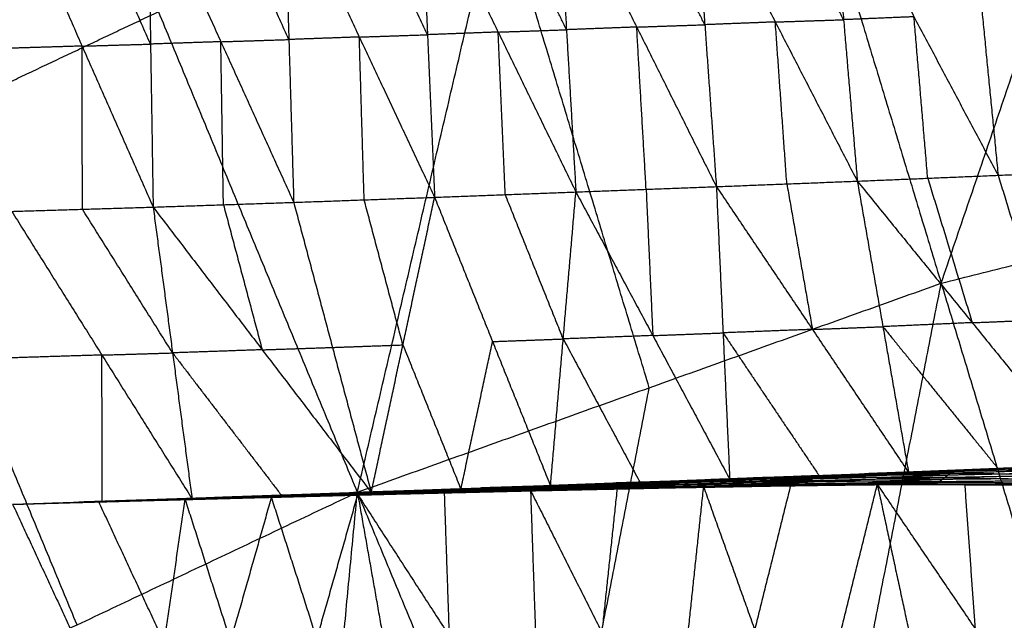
# Model space of a CAD drawing. Header units: millimetres. Extents: x -106 to 110, y -96 to 120.
# Tile 756 of 1020: x -20.27 to -12.38, y 57.73 to 62.54. Entities that reach past the tile are written whole.
import ezdxf

# ---------------------------------------------------------------- set-up
doc = ezdxf.new("R2010")
doc.units = ezdxf.units.MM
doc.header["$MEASUREMENT"] = 0
doc.layers.add('Default', color=7, linetype='Continuous', true_color=0x000000)

msp = doc.modelspace()

# ---------------------------------------------------------------- linework, layer by layer
at = {"layer": 'Default'}
for points in [[(-12.8852, 60.4291, 3.8611), (-11.2872, 65.1203, 3.9066), (-9.6891, 69.8115, 3.952)], [(-17.5657, 58.7544, 3.8611), (-16.4351, 63.5796, 3.9066), (-15.3046, 68.4048, 3.952)], [(-15.3046, 68.4048, 3.952), (-14.0949, 64.417, 3.9066), (-12.8852, 60.4291, 3.8611)], [(-20.7552, 66.4546, 3.952), (-19.1604, 62.6045, 3.9066), (-17.5657, 58.7544, 3.8611)], [(-12.6829, 63.8697, -2.6681), (-12.5558, 62.5817, -2.1803), (-12.4286, 61.2937, -1.6924)], [(-12.6829, 63.8697, -2.6681), (-11.9909, 62.6075, -2.1745), (-11.299, 61.3453, -1.681)], [(-14.78, 62.5, -2.1857), (-15.0993, 63.1392, -2.4277), (-15.4186, 63.7784, -2.6698)], [(-14.8726, 63.7969, -2.6725), (-14.78, 62.5, -2.1857), (-14.6873, 61.203, -1.699)], [(-14.8726, 63.7969, -2.6725), (-14.215, 62.5219, -2.1852), (-13.5575, 61.2469, -1.698)], [(-13.6676, 62.5402, -2.1857), (-13.9964, 63.1777, -2.4293), (-14.3252, 63.8152, -2.673)], [(-13.7777, 63.8335, -2.6735), (-13.6676, 62.5402, -2.1857), (-13.5575, 61.2469, -1.698)], [(-13.7777, 63.8335, -2.6735), (-13.1032, 62.5636, -2.183), (-12.4286, 61.2937, -1.6924)], [(-17.0032, 62.4199, -2.1758), (-17.305, 63.0619, -2.4152), (-17.6068, 63.7039, -2.6546)], [(-17.0602, 63.7223, -2.659), (-17.0032, 62.4199, -2.1758), (-16.9462, 61.1175, -1.6925)], [(-17.0602, 63.7223, -2.659), (-16.4368, 62.4412, -2.1779), (-15.8134, 61.1601, -1.6968)], [(-15.889, 62.4599, -2.1819), (-16.2007, 63.1005, -2.4225), (-16.5124, 63.741, -2.663)], [(-15.9646, 63.7598, -2.667), (-15.889, 62.4599, -2.1819), (-15.8134, 61.1601, -1.6968)], [(-15.9646, 63.7598, -2.667), (-15.326, 62.4814, -2.183), (-14.6873, 61.203, -1.699)], [(-20.3414, 63.6186, -2.6379), (-19.7719, 62.3288, -2.1598), (-19.2025, 61.0389, -1.6818)], [(-19.2233, 62.3448, -2.1622), (-19.508, 62.9897, -2.4012), (-19.7927, 63.6347, -2.6402)], [(-19.2441, 63.6507, -2.6425), (-19.2233, 62.3448, -2.1622), (-19.2025, 61.0389, -1.6818)], [(-19.2441, 63.6507, -2.6425), (-18.6598, 62.3638, -2.1648), (-18.0755, 61.0768, -1.6871)], [(-18.1145, 62.3812, -2.1687), (-18.4066, 63.0247, -2.4075), (-18.6987, 63.6681, -2.6464)], [(-18.1534, 63.6856, -2.6502), (-18.1145, 62.3812, -2.1687), (-18.0755, 61.0768, -1.6871)], [(-18.1534, 63.6856, -2.6502), (-17.5498, 62.4015, -2.1714), (-16.9462, 61.1175, -1.6925)], [(-15.2254, 59.5918, 3.8611), (-15.8303, 61.5857, 3.8838), (-16.4351, 63.5796, 3.9066)], [(-21.4073, 61.5418, 3.9066), (-20.2839, 62.0732, 3.9066), (-19.1604, 62.6045, 3.9066)], [(-14.215, 62.5219, -2.1852), (-14.4975, 62.511, -2.1855), (-14.78, 62.5, -2.1857)], [(-14.215, 62.5219, -2.1852), (-13.9413, 62.5311, -2.1855), (-13.6676, 62.5402, -2.1857)], [(-14.1224, 61.225, -1.6985), (-14.1687, 61.8735, -1.9418), (-14.215, 62.5219, -2.1852)], [(-13.1032, 62.5636, -2.183), (-13.3854, 62.5519, -2.1843), (-13.6676, 62.5402, -2.1857)], [(-12.9931, 61.2703, -1.6952), (-13.0481, 61.9169, -1.9391), (-13.1032, 62.5636, -2.183)], [(-16.4368, 62.4412, -2.1779), (-16.72, 62.4305, -2.1768), (-17.0032, 62.4199, -2.1758)], [(-16.4368, 62.4412, -2.1779), (-16.1629, 62.4505, -2.1799), (-15.889, 62.4599, -2.1819)], [(-16.3798, 61.1388, -1.6946), (-16.4083, 61.79, -1.9363), (-16.4368, 62.4412, -2.1779)], [(-15.326, 62.4814, -2.183), (-15.6075, 62.4707, -2.1825), (-15.889, 62.4599, -2.1819)], [(-15.326, 62.4814, -2.183), (-15.053, 62.4907, -2.1844), (-14.78, 62.5, -2.1857)], [(-15.2504, 61.1815, -1.6979), (-15.2882, 61.8315, -1.9405), (-15.326, 62.4814, -2.183)], [(-18.6598, 62.3638, -2.1648), (-18.9416, 62.3543, -2.1635), (-19.2233, 62.3448, -2.1622)], [(-18.6598, 62.3638, -2.1648), (-18.3871, 62.3725, -2.1667), (-18.1145, 62.3812, -2.1687)], [(-18.639, 61.0579, -1.6845), (-18.6494, 61.7108, -1.9246), (-18.6598, 62.3638, -2.1648)], [(-17.5498, 62.4015, -2.1714), (-17.8321, 62.3914, -2.17), (-18.1145, 62.3812, -2.1687)], [(-17.5498, 62.4015, -2.1714), (-17.2765, 62.4107, -2.1736), (-17.0032, 62.4199, -2.1758)], [(-17.5109, 61.0971, -1.6898), (-17.5303, 61.7493, -1.9306), (-17.5498, 62.4015, -2.1714)], [(-19.7719, 62.3288, -2.1598), (-20.0554, 62.3202, -2.1588), (-20.3388, 62.3117, -2.1578)], [(-19.7719, 62.3288, -2.1598), (-19.4976, 62.3368, -2.161), (-19.2233, 62.3448, -2.1622)], [(-19.7694, 61.0219, -1.6798), (-19.7707, 61.6753, -1.9198), (-19.7719, 62.3288, -2.1598)], [(-12.8852, 60.4291, 3.8611), (-10.4742, 61.0331, 3.8611), (-8.0631, 61.637, 3.8611)], [(-19.8125, 57.6917, 3.8611), (-20.6099, 59.6168, 3.8838), (-21.4073, 61.5418, 3.9066)], [(-12.4286, 61.2937, -1.6924), (-11.8638, 61.3195, -1.6867), (-11.299, 61.3453, -1.681)], [(-13.5575, 61.2469, -1.698), (-12.9931, 61.2703, -1.6952), (-12.4286, 61.2937, -1.6924)], [(-12.9931, 61.2703, -1.6952), (-12.8147, 60.6916, -1.242), (-12.6364, 60.1128, -0.7889)], [(-12.4286, 61.2937, -1.6924), (-12.072, 60.1362, -0.7861), (-11.7153, 58.9787, 0.1202)], [(-15.8134, 61.1601, -1.6968), (-15.2504, 61.1815, -1.6979), (-14.6873, 61.203, -1.699)], [(-15.2504, 61.1815, -1.6979), (-15.2237, 60.5956, -1.2417), (-15.1969, 60.0097, -0.7854)], [(-14.6873, 61.203, -1.699), (-14.1224, 61.225, -1.6985), (-13.5575, 61.2469, -1.698)], [(-14.6873, 61.203, -1.699), (-14.6339, 60.0312, -0.7865), (-14.5804, 58.8593, 0.1259)], [(-14.6873, 61.203, -1.699), (-13.9174, 60.059, -0.7881), (-13.1475, 58.9149, 0.1228)], [(-14.1224, 61.225, -1.6985), (-14.0199, 60.642, -1.2433), (-13.9174, 60.059, -0.7881)], [(-13.5575, 61.2469, -1.698), (-13.3525, 60.0809, -0.7876), (-13.1475, 58.9149, 0.1228)], [(-13.5575, 61.2469, -1.698), (-12.6364, 60.1128, -0.7889), (-11.7153, 58.9787, 0.1202)], [(-18.0755, 61.0768, -1.6871), (-17.5109, 61.0971, -1.6898), (-16.9462, 61.1175, -1.6925)], [(-17.2001, 59.935, -0.7795), (-17.3555, 60.5161, -1.2347), (-17.5109, 61.0971, -1.6898)], [(-17.454, 58.7525, 0.1334), (-17.2001, 59.935, -0.7795), (-16.9462, 61.1175, -1.6925)], [(-16.9462, 61.1175, -1.6925), (-16.3798, 61.1388, -1.6946), (-15.8134, 61.1601, -1.6968)], [(-16.9462, 61.1175, -1.6925), (-16.4816, 59.9615, -0.7815), (-16.017, 58.8054, 0.1294)], [(-15.9152, 59.9827, -0.7837), (-16.1475, 60.5608, -1.2392), (-16.3798, 61.1388, -1.6946)], [(-16.017, 58.8054, 0.1294), (-15.9152, 59.9827, -0.7837), (-15.8134, 61.1601, -1.6968)], [(-15.8134, 61.1601, -1.6968), (-15.1969, 60.0097, -0.7854), (-14.5804, 58.8593, 0.1259)], [(-20.3362, 61.0048, -1.6778), (-19.7694, 61.0219, -1.6798), (-19.2025, 61.0389, -1.6818)], [(-19.0467, 59.8707, -0.772), (-19.408, 60.4463, -1.2259), (-19.7694, 61.0219, -1.6798)], [(-19.2025, 61.0389, -1.6818), (-18.639, 61.0579, -1.6845), (-18.0755, 61.0768, -1.6871)], [(-19.2025, 61.0389, -1.6818), (-19.0467, 59.8707, -0.772), (-18.8908, 58.7025, 0.1379)], [(-19.2025, 61.0389, -1.6818), (-18.3283, 59.8957, -0.7742), (-17.454, 58.7525, 0.1334)], [(-18.639, 61.0579, -1.6845), (-18.4837, 60.4768, -1.2293), (-18.3283, 59.8957, -0.7742)], [(-18.0755, 61.0768, -1.6871), (-17.7648, 59.9146, -0.7769), (-17.454, 58.7525, 0.1334)], [(-20.3362, 61.0048, -1.6778), (-19.6135, 59.8537, -0.77), (-18.8908, 58.7025, 0.1379)], [(-17.5657, 58.7544, 3.8611), (-15.2254, 59.5918, 3.8611), (-12.8852, 60.4291, 3.8611)], [(-14.606, 51.6092, 3.8092), (-13.7456, 56.0192, 3.8351), (-12.8852, 60.4291, 3.8611)], [(-12.8852, 60.4291, 3.8611), (-11.7627, 56.7287, 3.8351), (-10.6401, 53.0282, 3.8092)], [(-13.9174, 60.059, -0.7881), (-13.6349, 60.0699, -0.7878), (-13.3525, 60.0809, -0.7876)], [(-12.6364, 60.1128, -0.7889), (-12.9944, 60.0969, -0.7882), (-13.3525, 60.0809, -0.7876)], [(-13.3525, 60.0809, -0.7876), (-12.8919, 59.5138, -0.333), (-12.4314, 58.9468, 0.1215)], [(-12.6364, 60.1128, -0.7889), (-12.3542, 60.1245, -0.7875), (-12.072, 60.1362, -0.7861)], [(-15.1969, 60.0097, -0.7854), (-15.5561, 59.9962, -0.7846), (-15.9152, 59.9827, -0.7837)], [(-15.1969, 60.0097, -0.7854), (-14.9154, 60.0204, -0.786), (-14.6339, 60.0312, -0.7865)], [(-13.9174, 60.059, -0.7881), (-14.2756, 60.0451, -0.7873), (-14.6339, 60.0312, -0.7865)], [(-14.6339, 60.0312, -0.7865), (-14.2489, 59.4591, -0.3311), (-13.8639, 58.8871, 0.1244)], [(-18.3283, 59.8957, -0.7742), (-18.0465, 59.9052, -0.7755), (-17.7648, 59.9146, -0.7769)], [(-17.7648, 59.9146, -0.7769), (-17.4825, 59.9248, -0.7782), (-17.2001, 59.935, -0.7795)], [(-17.2001, 59.935, -0.7795), (-16.9678, 59.357, -0.3241), (-16.7355, 58.7789, 0.1314)], [(-16.7355, 58.7789, 0.1314), (-16.6086, 59.3702, -0.3251), (-16.4816, 59.9615, -0.7815)], [(-16.4816, 59.9615, -0.7815), (-16.1984, 59.9721, -0.7826), (-15.9152, 59.9827, -0.7837)], [(-15.9152, 59.9827, -0.7837), (-15.607, 59.4076, -0.328), (-15.2987, 58.8324, 0.1277)], [(-19.6135, 59.8537, -0.77), (-19.973, 59.8424, -0.7688), (-20.3326, 59.8311, -0.7676)], [(-19.6135, 59.8537, -0.77), (-19.3301, 59.8622, -0.771), (-19.0467, 59.8707, -0.772)], [(-19.6099, 58.68, 0.1402), (-19.6117, 59.2668, -0.3149), (-19.6135, 59.8537, -0.77)], [(-18.3283, 59.8957, -0.7742), (-18.6875, 59.8832, -0.7731), (-19.0467, 59.8707, -0.772)], [(-19.0467, 59.8707, -0.772), (-18.6095, 59.2991, -0.3182), (-18.1724, 58.7275, 0.1356)], [(-16.0858, 55.1818, 3.8351), (-15.6556, 57.3868, 3.8481), (-15.2254, 59.5918, 3.8611)], [(-13.1475, 58.9149, 0.1228), (-12.4314, 58.9468, 0.1215), (-11.7153, 58.9787, 0.1202)], [(-13.1475, 58.9149, 0.1228), (-12.4195, 58.944, 0.1115), (-11.6915, 58.973, 0.1003)], [(-12.7596, 58.9304, 0.1126), (-12.2255, 58.9517, 0.1064), (-11.6915, 58.973, 0.1003)], [(-12.4195, 58.944, 0.1115), (-12.0614, 58.9599, 0.1109), (-11.7034, 58.9758, 0.1102)], [(-14.9318, 58.8496, 0.1235), (-14.3914, 58.8695, 0.1217), (-13.851, 58.8894, 0.1198)], [(-14.5804, 58.8593, 0.1259), (-13.8639, 58.8871, 0.1244), (-13.1475, 58.9149, 0.1228)], [(-14.5804, 58.8593, 0.1259), (-14.2157, 58.8744, 0.1229), (-13.851, 58.8894, 0.1198)], [(-14.2157, 58.8744, 0.1229), (-13.8575, 58.8882, 0.1221), (-13.4992, 58.9021, 0.1213)], [(-13.8639, 58.8871, 0.1244), (-14.0398, 58.8807, 0.1236), (-14.2157, 58.8744, 0.1229)], [(-13.8965, 58.8741, 0.1045), (-13.3537, 58.8912, 0.0989), (-12.8108, 58.9083, 0.0932)], [(-13.8965, 58.8741, 0.1045), (-13.8738, 58.8818, 0.1122), (-13.851, 58.8894, 0.1198)], [(-13.3309, 58.8989, 0.1065), (-13.6023, 58.8903, 0.1094), (-13.8738, 58.8818, 0.1122)], [(-13.851, 58.8894, 0.1198), (-13.3053, 58.9099, 0.1162), (-12.7596, 58.9304, 0.1126)], [(-13.851, 58.8894, 0.1198), (-13.4992, 58.9021, 0.1213), (-13.1475, 58.9149, 0.1228)], [(-13.851, 58.8894, 0.1198), (-13.3309, 58.8989, 0.1065), (-12.8108, 58.9083, 0.0932)], [(-12.9535, 58.9226, 0.1177), (-13.2264, 58.9124, 0.1195), (-13.4992, 58.9021, 0.1213)], [(-13.3767, 58.8738, 0.097), (-13.1053, 58.8824, 0.0942), (-12.8338, 58.8909, 0.0913)], [(-13.3537, 58.8912, 0.0989), (-13.3423, 58.8951, 0.1027), (-13.3309, 58.8989, 0.1065)], [(-12.8338, 58.8909, 0.0913), (-13.0938, 58.8911, 0.0951), (-13.3537, 58.8912, 0.0989)], [(-13.3309, 58.8989, 0.1065), (-13.058, 58.9091, 0.1047), (-12.7852, 58.9193, 0.1029)], [(-13.3053, 58.9099, 0.1162), (-13.1294, 58.9162, 0.1169), (-12.9535, 58.9226, 0.1177)], [(-12.7852, 58.9193, 0.1029), (-13.0452, 58.9146, 0.1095), (-13.3053, 58.9099, 0.1162)], [(-13.1475, 58.9149, 0.1228), (-12.9535, 58.9226, 0.1177), (-12.7596, 58.9304, 0.1126)], [(-12.9535, 58.9226, 0.1177), (-12.5895, 58.9372, 0.1121), (-12.2255, 58.9517, 0.1064)], [(-12.4195, 58.944, 0.1115), (-12.6865, 58.9333, 0.1146), (-12.9535, 58.9226, 0.1177)], [(-12.8569, 58.8736, 0.0894), (-12.8338, 58.8909, 0.0913), (-12.8108, 58.9083, 0.0932)], [(-12.8569, 58.8736, 0.0894), (-12.3272, 58.8838, 0.0792), (-11.7976, 58.894, 0.069)], [(-12.3042, 58.9012, 0.0811), (-12.569, 58.8961, 0.0862), (-12.8338, 58.8909, 0.0913)], [(-12.8108, 58.9083, 0.0932), (-12.2792, 58.9245, 0.0836), (-11.7475, 58.9407, 0.0741)], [(-12.8108, 58.9083, 0.0932), (-12.7852, 58.9193, 0.1029), (-12.7596, 58.9304, 0.1126)], [(-12.8108, 58.9083, 0.0932), (-12.3042, 58.9012, 0.0811), (-11.7976, 58.894, 0.069)], [(-12.2535, 58.9355, 0.0933), (-12.5194, 58.9274, 0.0981), (-12.7852, 58.9193, 0.1029)], [(-12.7596, 58.9304, 0.1126), (-12.2535, 58.9355, 0.0933), (-11.7475, 58.9407, 0.0741)], [(-12.4314, 58.9468, 0.1215), (-12.4254, 58.9454, 0.1165), (-12.4195, 58.944, 0.1115)], [(-17.454, 58.7525, 0.1334), (-16.7527, 58.7803, 0.1293), (-16.0514, 58.8081, 0.1251)], [(-17.454, 58.7525, 0.1334), (-16.7355, 58.7789, 0.1314), (-16.017, 58.8054, 0.1294)], [(-17.0908, 58.7697, 0.1263), (-16.5711, 58.7889, 0.1257), (-16.0514, 58.8081, 0.1251)], [(-16.7527, 58.7803, 0.1293), (-16.3935, 58.7935, 0.1283), (-16.0342, 58.8068, 0.1273)], [(-16.5868, 58.7854, 0.1197), (-16.327, 58.795, 0.1194), (-16.0671, 58.8046, 0.1191)], [(-16.0671, 58.8046, 0.1191), (-16.3191, 58.7968, 0.1224), (-16.5711, 58.7889, 0.1257)], [(-16.1111, 58.7867, 0.11), (-15.5586, 58.8028, 0.1086), (-15.0061, 58.819, 0.1073)], [(-15.5445, 58.81, 0.1102), (-15.8207, 58.802, 0.1109), (-16.097, 58.7939, 0.1116)], [(-16.0828, 58.8011, 0.1131), (-15.5269, 58.82, 0.1117), (-14.9709, 58.8389, 0.1103)], [(-16.0828, 58.8011, 0.1131), (-15.5445, 58.81, 0.1102), (-15.0061, 58.819, 0.1073)], [(-16.0828, 58.8011, 0.1131), (-16.0671, 58.8046, 0.1191), (-16.0514, 58.8081, 0.1251)], [(-15.5112, 58.8235, 0.1177), (-15.7891, 58.8141, 0.1184), (-16.0671, 58.8046, 0.1191)], [(-16.0514, 58.8081, 0.1251), (-15.4916, 58.8289, 0.1243), (-14.9318, 58.8496, 0.1235)], [(-16.0514, 58.8081, 0.1251), (-15.5112, 58.8235, 0.1177), (-14.9709, 58.8389, 0.1103)], [(-16.0514, 58.8081, 0.1251), (-16.0342, 58.8068, 0.1273), (-16.017, 58.8054, 0.1294)], [(-16.0342, 58.8068, 0.1273), (-15.7629, 58.8178, 0.1258), (-15.4916, 58.8289, 0.1243)], [(-15.4744, 58.8275, 0.1265), (-15.7543, 58.8172, 0.1269), (-16.0342, 58.8068, 0.1273)], [(-16.017, 58.8054, 0.1294), (-15.2987, 58.8324, 0.1277), (-14.5804, 58.8593, 0.1259)], [(-16.017, 58.8054, 0.1294), (-15.4744, 58.8275, 0.1265), (-14.9318, 58.8496, 0.1235)], [(-15.5742, 58.7934, 0.1109), (-15.298, 58.8015, 0.1102), (-15.0217, 58.8096, 0.1095)], [(-15.5586, 58.8028, 0.1086), (-15.5515, 58.8064, 0.1094), (-15.5445, 58.81, 0.1102)], [(-15.0217, 58.8096, 0.1095), (-15.2902, 58.8062, 0.1091), (-15.5586, 58.8028, 0.1086)], [(-15.5445, 58.81, 0.1102), (-15.2665, 58.8195, 0.1095), (-14.9885, 58.8289, 0.1088)], [(-14.9885, 58.8289, 0.1088), (-15.2577, 58.8245, 0.1102), (-15.5269, 58.82, 0.1117)], [(-15.5269, 58.82, 0.1117), (-15.519, 58.8218, 0.1147), (-15.5112, 58.8235, 0.1177)], [(-15.5112, 58.8235, 0.1177), (-15.2312, 58.8339, 0.1173), (-14.9513, 58.8443, 0.1169)], [(-14.9513, 58.8443, 0.1169), (-15.2215, 58.8366, 0.1206), (-15.4916, 58.8289, 0.1243)], [(-15.4744, 58.8275, 0.1265), (-15.1152, 58.841, 0.1256), (-14.7561, 58.8545, 0.1247)], [(-15.2987, 58.8324, 0.1277), (-15.3865, 58.8299, 0.1271), (-15.4744, 58.8275, 0.1265)], [(-15.0646, 58.7899, 0.1234), (-14.5352, 58.7993, 0.1217), (-14.0058, 58.8086, 0.12)], [(-14.5216, 58.8044, 0.1159), (-14.7863, 58.7997, 0.1167), (-15.051, 58.795, 0.1176)], [(-15.0373, 58.8002, 0.1118), (-14.5056, 58.8116, 0.1092), (-13.9739, 58.8231, 0.1065)], [(-15.0373, 58.8002, 0.1118), (-15.0217, 58.8096, 0.1095), (-15.0061, 58.819, 0.1073)], [(-15.0373, 58.8002, 0.1118), (-14.5216, 58.8044, 0.1159), (-14.0058, 58.8086, 0.12)], [(-14.49, 58.821, 0.1069), (-14.7559, 58.8153, 0.1082), (-15.0217, 58.8096, 0.1095)], [(-15.0061, 58.819, 0.1073), (-14.4718, 58.8334, 0.1043), (-13.9375, 58.8479, 0.1014)], [(-15.0061, 58.819, 0.1073), (-14.9885, 58.8289, 0.1088), (-14.9709, 58.8389, 0.1103)], [(-15.0061, 58.819, 0.1073), (-14.49, 58.821, 0.1069), (-13.9739, 58.8231, 0.1065)], [(-14.4542, 58.8434, 0.1059), (-14.7214, 58.8362, 0.1073), (-14.9885, 58.8289, 0.1088)], [(-14.9709, 58.8389, 0.1103), (-14.4337, 58.8565, 0.1074), (-13.8965, 58.8741, 0.1045)], [(-14.9709, 58.8389, 0.1103), (-14.9513, 58.8443, 0.1169), (-14.9318, 58.8496, 0.1235)], [(-14.9709, 58.8389, 0.1103), (-14.4542, 58.8434, 0.1059), (-13.9375, 58.8479, 0.1014)], [(-14.4141, 58.8619, 0.114), (-14.6827, 58.8531, 0.1154), (-14.9513, 58.8443, 0.1169)], [(-14.9318, 58.8496, 0.1235), (-14.4141, 58.8619, 0.114), (-13.8965, 58.8741, 0.1045)], [(-14.9318, 58.8496, 0.1235), (-14.7561, 58.8545, 0.1247), (-14.5804, 58.8593, 0.1259)], [(-14.7896, 58.7971, 0.1251), (-14.0934, 58.8065, 0.1235), (-13.3971, 58.816, 0.1218)], [(-14.7896, 58.7971, 0.1251), (-14.3977, 58.8028, 0.1225), (-14.0058, 58.8086, 0.12)], [(-14.2157, 58.8744, 0.1229), (-14.4859, 58.8644, 0.1238), (-14.7561, 58.8545, 0.1247)], [(-14.7561, 58.8545, 0.1247), (-14.5737, 58.862, 0.1232), (-14.3914, 58.8695, 0.1217)], [(-14.5352, 58.7993, 0.1217), (-14.5284, 58.8018, 0.1188), (-14.5216, 58.8044, 0.1159)], [(-14.5216, 58.8044, 0.1159), (-14.2557, 58.8101, 0.1146), (-13.9898, 58.8159, 0.1132)], [(-14.5056, 58.8116, 0.1092), (-14.4978, 58.8163, 0.108), (-14.49, 58.821, 0.1069)], [(-13.9898, 58.8159, 0.1132), (-14.2477, 58.8137, 0.1112), (-14.5056, 58.8116, 0.1092)], [(-14.49, 58.821, 0.1069), (-14.2229, 58.8283, 0.1054), (-13.9557, 58.8355, 0.104)], [(-14.4718, 58.8334, 0.1043), (-14.463, 58.8384, 0.1051), (-14.4542, 58.8434, 0.1059)], [(-13.9557, 58.8355, 0.104), (-14.2138, 58.8345, 0.1042), (-14.4718, 58.8334, 0.1043)], [(-14.4542, 58.8434, 0.1059), (-14.1856, 58.8522, 0.1044), (-13.917, 58.861, 0.103)], [(-14.4337, 58.8565, 0.1074), (-14.4239, 58.8592, 0.1107), (-14.4141, 58.8619, 0.114)], [(-13.917, 58.861, 0.103), (-14.1754, 58.8588, 0.1052), (-14.4337, 58.8565, 0.1074)], [(-14.4141, 58.8619, 0.114), (-14.1439, 58.8718, 0.1131), (-13.8738, 58.8818, 0.1122)], [(-14.3977, 58.8028, 0.1225), (-14.2455, 58.8047, 0.123), (-14.0934, 58.8065, 0.1235)], [(-13.8738, 58.8818, 0.1122), (-14.1326, 58.8756, 0.1169), (-14.3914, 58.8695, 0.1217)], [(-14.0934, 58.8065, 0.1235), (-14.2368, 58.2302, -0.3565), (-14.3802, 57.6538, -0.8366)], [(-14.0934, 58.8065, 0.1235), (-13.8974, 58.8094, 0.1222), (-13.7015, 58.8123, 0.1209)], [(-14.0058, 58.8086, 0.12), (-13.9898, 58.8159, 0.1132), (-13.9739, 58.8231, 0.1065)], [(-14.0058, 58.8086, 0.12), (-13.4695, 58.8144, 0.1165), (-12.9333, 58.8202, 0.1129)], [(-14.0058, 58.8086, 0.12), (-13.7015, 58.8123, 0.1209), (-13.3971, 58.816, 0.1218)], [(-13.4536, 58.8216, 0.1097), (-13.7217, 58.8187, 0.1115), (-13.9898, 58.8159, 0.1132)], [(-13.9739, 58.8231, 0.1065), (-13.9557, 58.8355, 0.104), (-13.9375, 58.8479, 0.1014)], [(-13.9739, 58.8231, 0.1065), (-13.4358, 58.8319, 0.1011), (-12.8977, 58.8407, 0.0957)], [(-13.9739, 58.8231, 0.1065), (-13.4536, 58.8216, 0.1097), (-12.9333, 58.8202, 0.1129)], [(-13.9708, 56.5105, -1.7982), (-13.6839, 57.6633, -0.8382), (-13.3971, 58.816, 0.1218)], [(-13.4176, 58.8443, 0.0986), (-13.6867, 58.8399, 0.1013), (-13.9557, 58.8355, 0.104)], [(-13.9375, 58.8479, 0.1014), (-13.917, 58.861, 0.103), (-13.8965, 58.8741, 0.1045)], [(-13.9375, 58.8479, 0.1014), (-13.3972, 58.8607, 0.0954), (-12.8569, 58.8736, 0.0894)], [(-13.9375, 58.8479, 0.1014), (-13.4176, 58.8443, 0.0986), (-12.8977, 58.8407, 0.0957)], [(-13.3767, 58.8738, 0.097), (-13.6469, 58.8674, 0.1), (-13.917, 58.861, 0.103)], [(-13.8965, 58.8741, 0.1045), (-13.3767, 58.8738, 0.097), (-12.8569, 58.8736, 0.0894)], [(-13.7015, 58.8123, 0.1209), (-13.4333, 58.8152, 0.1191), (-13.1652, 58.8181, 0.1174)], [(-13.4695, 58.8144, 0.1165), (-13.4616, 58.818, 0.1131), (-13.4536, 58.8216, 0.1097)], [(-13.1652, 58.8181, 0.1174), (-13.3174, 58.8162, 0.1169), (-13.4695, 58.8144, 0.1165)], [(-13.4536, 58.8216, 0.1097), (-13.1845, 58.826, 0.107), (-12.9155, 58.8304, 0.1043)], [(-13.4358, 58.8319, 0.1011), (-13.4267, 58.8381, 0.0998), (-13.4176, 58.8443, 0.0986)], [(-12.9155, 58.8304, 0.1043), (-13.1756, 58.8312, 0.1027), (-13.4358, 58.8319, 0.1011)], [(-13.4176, 58.8443, 0.0986), (-13.1474, 58.8507, 0.0956), (-12.8773, 58.8571, 0.0926)], [(-13.3972, 58.8607, 0.0954), (-13.387, 58.8673, 0.0962), (-13.3767, 58.8738, 0.097)], [(-12.8773, 58.8571, 0.0926), (-13.1372, 58.8589, 0.094), (-13.3972, 58.8607, 0.0954)], [(-13.3971, 58.816, 0.1218), (-13.1652, 58.8181, 0.1174), (-12.9333, 58.8202, 0.1129)], [(-13.3971, 58.816, 0.1218), (-13.1496, 57.6662, -0.8344), (-12.9021, 56.5164, -1.7906)], [(-13.3971, 58.816, 0.1218), (-12.6968, 58.8151, 0.1202), (-11.9964, 58.8141, 0.1187)], [(-13.3971, 58.816, 0.1218), (-12.6138, 57.6626, -0.8276), (-11.8305, 56.5091, -1.7769)], [(-13.1652, 58.8181, 0.1174), (-12.931, 58.8166, 0.1188), (-12.6968, 58.8151, 0.1202)], [(-12.4649, 58.8172, 0.1158), (-12.815, 58.8176, 0.1166), (-13.1652, 58.8181, 0.1174)], [(-12.9333, 58.8202, 0.1129), (-12.9155, 58.8304, 0.1043), (-12.8977, 58.8407, 0.0957)], [(-12.9333, 58.8202, 0.1129), (-12.4649, 58.8172, 0.1158), (-11.9964, 58.8141, 0.1187)], [(-12.9333, 58.8202, 0.1129), (-12.4066, 58.8202, 0.1069), (-11.8798, 58.8201, 0.1009)], [(-12.3887, 58.8304, 0.0983), (-12.6521, 58.8304, 0.1013), (-12.9155, 58.8304, 0.1043)], [(-12.8977, 58.8407, 0.0957), (-12.8773, 58.8571, 0.0926), (-12.8569, 58.8736, 0.0894)], [(-12.8977, 58.8407, 0.0957), (-12.3697, 58.8452, 0.0865), (-11.8417, 58.8498, 0.0773)], [(-12.8977, 58.8407, 0.0957), (-12.3887, 58.8304, 0.0983), (-11.8798, 58.8201, 0.1009)], [(-12.3493, 58.8617, 0.0834), (-12.6133, 58.8594, 0.088), (-12.8773, 58.8571, 0.0926)], [(-12.8569, 58.8736, 0.0894), (-12.3493, 58.8617, 0.0834), (-11.8417, 58.8498, 0.0773)], [(-12.6968, 58.8151, 0.1202), (-12.6553, 58.2388, -0.3537), (-12.6138, 57.6626, -0.8276)], [(-12.4066, 58.8202, 0.1069), (-12.4357, 58.8187, 0.1114), (-12.4649, 58.8172, 0.1158)], [(-12.4649, 58.8172, 0.1158), (-12.2015, 58.8171, 0.1128), (-11.9381, 58.8171, 0.1098)], [(-12.4066, 58.8202, 0.1069), (-12.3976, 58.8253, 0.1026), (-12.3887, 58.8304, 0.0983)], [(-12.3887, 58.8304, 0.0983), (-12.1247, 58.8327, 0.0937), (-11.8607, 58.8349, 0.0891)], [(-22.0594, 56.629, 3.8611), (-19.8125, 57.6917, 3.8611), (-17.5657, 58.7544, 3.8611)], [(-19.2583, 58.6919, 0.1276), (-18.7225, 58.7102, 0.1235), (-18.1867, 58.7284, 0.1193)], [(-19.2498, 58.6926, 0.1335), (-18.7102, 58.7116, 0.1311), (-18.1705, 58.7305, 0.1286)], [(-19.2498, 58.6926, 0.1335), (-18.7182, 58.7105, 0.1264), (-18.1867, 58.7284, 0.1193)], [(-18.9465, 58.6972, 0.1372), (-18.2541, 58.716, 0.135), (-17.5616, 58.7348, 0.1328)], [(-18.8908, 58.7025, 0.1379), (-18.1724, 58.7275, 0.1356), (-17.454, 58.7525, 0.1334)], [(-18.8908, 58.7025, 0.1379), (-18.5306, 58.7165, 0.1333), (-18.1705, 58.7305, 0.1286)], [(-18.7298, 58.7072, 0.1221), (-18.4619, 58.7164, 0.12), (-18.194, 58.7255, 0.1179)], [(-18.194, 58.7255, 0.1179), (-18.4582, 58.7178, 0.1207), (-18.7225, 58.7102, 0.1235)], [(-18.7182, 58.7105, 0.1264), (-18.4484, 58.72, 0.1252), (-18.1786, 58.7295, 0.124)], [(-18.1786, 58.7295, 0.124), (-18.4444, 58.7205, 0.1275), (-18.7102, 58.7116, 0.1311)], [(-18.5306, 58.7165, 0.1333), (-18.1714, 58.729, 0.1321), (-17.8123, 58.7415, 0.131)], [(-18.1724, 58.7275, 0.1356), (-18.3515, 58.722, 0.1344), (-18.5306, 58.7165, 0.1333)], [(-18.4137, 49.8083, 3.8092), (-17.9897, 54.2814, 3.8351), (-17.5657, 58.7544, 3.8611)], [(-18.2541, 58.716, 0.135), (-18.0738, 58.7204, 0.1327), (-17.8936, 58.7249, 0.1305)], [(-18.2255, 58.7149, 0.1282), (-17.6987, 58.7285, 0.1271), (-17.172, 58.7421, 0.126)], [(-18.2255, 58.7149, 0.1282), (-17.8936, 58.7249, 0.1305), (-17.5616, 58.7348, 0.1328)], [(-17.6931, 58.7296, 0.1228), (-17.9565, 58.7228, 0.1234), (-18.2199, 58.716, 0.1239)], [(-18.2182, 56.4259, -1.7949), (-17.8899, 57.5803, -0.8311), (-17.5616, 58.7348, 0.1328)], [(-18.2142, 58.7171, 0.1197), (-17.6847, 58.7317, 0.1178), (-17.1551, 58.7463, 0.1159)], [(-18.2142, 58.7171, 0.1197), (-17.6931, 58.7296, 0.1228), (-17.172, 58.7421, 0.126)], [(-17.6782, 58.7344, 0.1162), (-17.943, 58.7271, 0.1172), (-18.2077, 58.7198, 0.1181)], [(-18.2013, 58.7225, 0.1165), (-17.6686, 58.739, 0.1143), (-17.136, 58.7555, 0.1121)], [(-18.2013, 58.7225, 0.1165), (-17.6782, 58.7344, 0.1162), (-17.1551, 58.7463, 0.1159)], [(-18.2013, 58.7225, 0.1165), (-18.194, 58.7255, 0.1179), (-18.1867, 58.7284, 0.1193)], [(-17.6614, 58.742, 0.1157), (-17.9277, 58.7337, 0.1168), (-18.194, 58.7255, 0.1179)], [(-18.1867, 58.7284, 0.1193), (-17.6506, 58.7469, 0.1173), (-17.1146, 58.7654, 0.1152)], [(-18.1867, 58.7284, 0.1193), (-17.6614, 58.742, 0.1157), (-17.136, 58.7555, 0.1121)], [(-18.1867, 58.7284, 0.1193), (-18.1786, 58.7295, 0.124), (-18.1705, 58.7305, 0.1286)], [(-17.6425, 58.748, 0.1219), (-17.9105, 58.7387, 0.123), (-18.1786, 58.7295, 0.124)], [(-18.1705, 58.7305, 0.1286), (-17.6306, 58.7501, 0.1275), (-17.0908, 58.7697, 0.1263)], [(-18.1705, 58.7305, 0.1286), (-17.6425, 58.748, 0.1219), (-17.1146, 58.7654, 0.1152)], [(-18.1705, 58.7305, 0.1286), (-17.8123, 58.7415, 0.131), (-17.454, 58.7525, 0.1334)], [(-17.8936, 58.7249, 0.1305), (-17.6302, 58.7316, 0.1299), (-17.3668, 58.7384, 0.1294)], [(-17.2724, 58.7611, 0.1298), (-17.5423, 58.7513, 0.1304), (-17.8123, 58.7415, 0.131)], [(-17.3668, 58.7384, 0.1294), (-17.5328, 58.7335, 0.1282), (-17.6987, 58.7285, 0.1271)], [(-17.6987, 58.7285, 0.1271), (-17.6959, 58.729, 0.125), (-17.6931, 58.7296, 0.1228)], [(-17.6931, 58.7296, 0.1228), (-17.4283, 58.7369, 0.1219), (-17.1636, 58.7442, 0.121)], [(-17.1636, 58.7442, 0.121), (-17.4241, 58.7379, 0.1194), (-17.6847, 58.7317, 0.1178)], [(-17.6847, 58.7317, 0.1178), (-17.6814, 58.733, 0.117), (-17.6782, 58.7344, 0.1162)], [(-17.6782, 58.7344, 0.1162), (-17.4119, 58.7427, 0.1151), (-17.1456, 58.7509, 0.114)], [(-17.1456, 58.7509, 0.114), (-17.4071, 58.745, 0.1142), (-17.6686, 58.739, 0.1143)], [(-17.6686, 58.739, 0.1143), (-17.665, 58.7405, 0.115), (-17.6614, 58.742, 0.1157)], [(-17.6614, 58.742, 0.1157), (-17.3933, 58.7512, 0.1147), (-17.1253, 58.7605, 0.1137)], [(-17.1253, 58.7605, 0.1137), (-17.388, 58.7537, 0.1155), (-17.6506, 58.7469, 0.1173)], [(-17.6506, 58.7469, 0.1173), (-17.6466, 58.7474, 0.1196), (-17.6425, 58.748, 0.1219)], [(-17.6425, 58.748, 0.1219), (-17.3726, 58.7577, 0.1214), (-17.1027, 58.7675, 0.1208)], [(-17.1027, 58.7675, 0.1208), (-17.3666, 58.7588, 0.1241), (-17.6306, 58.7501, 0.1275)], [(-17.6306, 58.7501, 0.1275), (-17.4515, 58.7556, 0.1287), (-17.2724, 58.7611, 0.1298)], [(-17.5657, 58.7544, 3.8611), (-16.0858, 55.1818, 3.8351), (-14.606, 51.6092, 3.8092)], [(-17.5616, 58.7348, 0.1328), (-16.8694, 58.7517, 0.1308), (-16.1772, 58.7686, 0.1287)], [(-17.5616, 58.7348, 0.1328), (-17.3668, 58.7384, 0.1294), (-17.172, 58.7421, 0.126)], [(-17.5616, 58.7348, 0.1328), (-17.36, 57.5936, -0.8329), (-17.1583, 56.4524, -1.7986)], [(-17.5616, 58.7348, 0.1328), (-16.8298, 57.6054, -0.8342), (-16.0981, 56.4759, -1.8011)], [(-17.454, 58.7525, 0.1334), (-17.2724, 58.7611, 0.1298), (-17.0908, 58.7697, 0.1263)], [(-16.6746, 58.7553, 0.1274), (-17.0207, 58.7469, 0.1284), (-17.3668, 58.7384, 0.1294)], [(-17.3668, 58.7384, 0.1294), (-17.1181, 58.7451, 0.1301), (-16.8694, 58.7517, 0.1308)], [(-17.2724, 58.7611, 0.1298), (-16.9218, 58.775, 0.1278), (-16.5711, 58.7889, 0.1257)], [(-16.7527, 58.7803, 0.1293), (-17.0126, 58.7707, 0.1296), (-17.2724, 58.7611, 0.1298)], [(-17.172, 58.7421, 0.126), (-16.6746, 58.7553, 0.1274), (-16.1772, 58.7686, 0.1287)], [(-17.172, 58.7421, 0.126), (-16.6651, 58.7542, 0.1255), (-16.1582, 58.7664, 0.1249)], [(-17.172, 58.7421, 0.126), (-17.1636, 58.7442, 0.121), (-17.1551, 58.7463, 0.1159)], [(-16.6567, 58.7563, 0.1204), (-16.9101, 58.7502, 0.1207), (-17.1636, 58.7442, 0.121)], [(-17.1551, 58.7463, 0.1159), (-16.6457, 58.7597, 0.1151), (-16.1362, 58.7732, 0.1142)], [(-17.1551, 58.7463, 0.1159), (-16.6567, 58.7563, 0.1204), (-16.1582, 58.7664, 0.1249)], [(-17.1551, 58.7463, 0.1159), (-17.1456, 58.7509, 0.114), (-17.136, 58.7555, 0.1121)], [(-16.6361, 58.7644, 0.1132), (-16.8908, 58.7576, 0.1136), (-17.1456, 58.7509, 0.114)], [(-17.136, 58.7555, 0.1121), (-16.6236, 58.7711, 0.1111), (-16.1111, 58.7867, 0.11)], [(-17.136, 58.7555, 0.1121), (-16.6361, 58.7644, 0.1132), (-16.1362, 58.7732, 0.1142)], [(-17.136, 58.7555, 0.1121), (-17.1253, 58.7605, 0.1137), (-17.1146, 58.7654, 0.1152)], [(-16.6128, 58.776, 0.1126), (-16.8691, 58.7682, 0.1132), (-17.1253, 58.7605, 0.1137)], [(-17.1146, 58.7654, 0.1152), (-16.5987, 58.7832, 0.1142), (-16.0828, 58.8011, 0.1131)], [(-17.1146, 58.7654, 0.1152), (-16.6128, 58.776, 0.1126), (-16.1111, 58.7867, 0.11)], [(-17.1146, 58.7654, 0.1152), (-17.1027, 58.7675, 0.1208), (-17.0908, 58.7697, 0.1263)], [(-16.5868, 58.7854, 0.1197), (-16.8447, 58.7765, 0.1202), (-17.1027, 58.7675, 0.1208)], [(-17.0908, 58.7697, 0.1263), (-16.5868, 58.7854, 0.1197), (-16.0828, 58.8011, 0.1131)], [(-16.8694, 58.7517, 0.1308), (-16.8496, 58.1785, -0.3517), (-16.8298, 57.6054, -0.8342)], [(-16.7355, 58.7789, 0.1314), (-16.7441, 58.7796, 0.1303), (-16.7527, 58.7803, 0.1293)], [(-16.6746, 58.7553, 0.1274), (-16.4211, 58.7614, 0.1271), (-16.1677, 58.7675, 0.1268)], [(-16.6651, 58.7542, 0.1255), (-16.6698, 58.7548, 0.1264), (-16.6746, 58.7553, 0.1274)], [(-16.6651, 58.7542, 0.1255), (-16.6609, 58.7553, 0.1229), (-16.6567, 58.7563, 0.1204)], [(-16.6567, 58.7563, 0.1204), (-16.4019, 58.7631, 0.12), (-16.1472, 58.7698, 0.1195)], [(-16.1472, 58.7698, 0.1195), (-16.3964, 58.7648, 0.1173), (-16.6457, 58.7597, 0.1151)], [(-16.6457, 58.7597, 0.1151), (-16.6409, 58.762, 0.1141), (-16.6361, 58.7644, 0.1132)], [(-16.6361, 58.7644, 0.1132), (-16.3799, 58.7722, 0.1126), (-16.1236, 58.7799, 0.1121)], [(-16.1236, 58.7799, 0.1121), (-16.3736, 58.7755, 0.1116), (-16.6236, 58.7711, 0.1111)], [(-16.6236, 58.7711, 0.1111), (-16.6182, 58.7736, 0.1119), (-16.6128, 58.776, 0.1126)], [(-16.6128, 58.776, 0.1126), (-16.3549, 58.785, 0.1121), (-16.097, 58.7939, 0.1116)], [(-16.097, 58.7939, 0.1116), (-16.3478, 58.7886, 0.1129), (-16.5987, 58.7832, 0.1142)], [(-16.5987, 58.7832, 0.1142), (-16.5927, 58.7843, 0.1169), (-16.5868, 58.7854, 0.1197)], [(-16.1772, 58.7686, 0.1287), (-15.4834, 58.7828, 0.1269), (-14.7896, 58.7971, 0.1251)], [(-16.1772, 58.7686, 0.1287), (-16.1677, 58.7675, 0.1268), (-16.1582, 58.7664, 0.1249)], [(-16.1772, 58.7686, 0.1287), (-16.1376, 57.6223, -0.8362), (-16.0981, 56.4759, -1.8011)], [(-16.1772, 58.7686, 0.1287), (-15.6055, 57.6322, -0.8363), (-15.0339, 56.4958, -1.8013)], [(-16.1677, 58.7675, 0.1268), (-15.8255, 58.7752, 0.1269), (-15.4834, 58.7828, 0.1269)], [(-15.4739, 58.7817, 0.125), (-15.8208, 58.7746, 0.1259), (-16.1677, 58.7675, 0.1268)], [(-16.1582, 58.7664, 0.1249), (-15.4739, 58.7817, 0.125), (-14.7896, 58.7971, 0.1251)], [(-16.1582, 58.7664, 0.1249), (-15.6114, 58.7781, 0.1242), (-15.0646, 58.7899, 0.1234)], [(-16.1582, 58.7664, 0.1249), (-16.1472, 58.7698, 0.1195), (-16.1362, 58.7732, 0.1142)], [(-15.6004, 58.7815, 0.1188), (-15.8738, 58.7757, 0.1192), (-16.1472, 58.7698, 0.1195)], [(-16.1362, 58.7732, 0.1142), (-15.5868, 58.7867, 0.113), (-15.0373, 58.8002, 0.1118)], [(-16.1362, 58.7732, 0.1142), (-15.6004, 58.7815, 0.1188), (-15.0646, 58.7899, 0.1234)], [(-16.1362, 58.7732, 0.1142), (-16.1236, 58.7799, 0.1121), (-16.1111, 58.7867, 0.11)], [(-15.5742, 58.7934, 0.1109), (-15.8489, 58.7867, 0.1115), (-16.1236, 58.7799, 0.1121)], [(-16.1111, 58.7867, 0.11), (-16.097, 58.7939, 0.1116), (-16.0828, 58.8011, 0.1131)], [(-16.1111, 58.7867, 0.11), (-15.5742, 58.7934, 0.1109), (-15.0373, 58.8002, 0.1118)], [(-15.6114, 58.7781, 0.1242), (-15.5427, 58.7799, 0.1246), (-15.4739, 58.7817, 0.125)], [(-15.6114, 58.7781, 0.1242), (-15.6059, 58.7798, 0.1215), (-15.6004, 58.7815, 0.1188)], [(-15.4834, 58.7828, 0.1269), (-15.5445, 58.2075, -0.3547), (-15.6055, 57.6322, -0.8363)], [(-15.6004, 58.7815, 0.1188), (-15.3257, 58.7883, 0.1182), (-15.051, 58.795, 0.1176)], [(-15.051, 58.795, 0.1176), (-15.3189, 58.7909, 0.1153), (-15.5868, 58.7867, 0.113)], [(-15.5868, 58.7867, 0.113), (-15.5805, 58.7901, 0.1119), (-15.5742, 58.7934, 0.1109)], [(-15.4739, 58.7817, 0.125), (-15.2005, 58.7876, 0.1246), (-14.9271, 58.7935, 0.1243)], [(-15.0646, 58.7899, 0.1234), (-15.051, 58.795, 0.1176), (-15.0373, 58.8002, 0.1118)], [(-15.0646, 58.7899, 0.1234), (-14.9271, 58.7935, 0.1243), (-14.7896, 58.7971, 0.1251)], [(-15.0339, 56.4958, -1.8013), (-14.9117, 57.6464, -0.8381), (-14.7896, 58.7971, 0.1251)], [(-14.9271, 58.7935, 0.1243), (-14.6624, 58.7982, 0.1234), (-14.3977, 58.8028, 0.1225)], [(-14.7896, 58.7971, 0.1251), (-14.3802, 57.6538, -0.8366), (-13.9708, 56.5105, -1.7982)], [(-14.3977, 58.8028, 0.1225), (-14.4665, 58.801, 0.1221), (-14.5352, 58.7993, 0.1217)], [(-20.3289, 58.6575, 0.1425), (-19.6099, 58.68, 0.1402), (-18.8908, 58.7025, 0.1379)], [(-20.3289, 58.6579, 0.1426), (-19.6099, 58.6802, 0.1402), (-18.8908, 58.7025, 0.1379)], [(-20.3289, 58.6575, 0.1425), (-19.6377, 58.6773, 0.1399), (-18.9465, 58.6972, 0.1372)], [(-20.3289, 58.6579, 0.1426), (-19.6377, 58.6775, 0.1399), (-18.9465, 58.6972, 0.1372)], [(-20.3289, 58.6579, 0.1426), (-19.7894, 58.6753, 0.1381), (-19.2498, 58.6926, 0.1335)], [(-20.3289, 58.6579, 0.1426), (-19.7936, 58.6749, 0.1351), (-19.2583, 58.6919, 0.1276)], [(-20.3289, 58.6579, 0.1426), (-19.7975, 58.6738, 0.1342), (-19.266, 58.6897, 0.1258)], [(-20.3289, 58.6579, 0.1426), (-19.8008, 58.6728, 0.1352), (-19.2728, 58.6877, 0.1277)], [(-20.3289, 58.6579, 0.1426), (-19.8037, 58.6724, 0.1379), (-19.2785, 58.687, 0.1332)], [(-20.3289, 58.6575, 0.1425), (-19.8036, 57.5273, -0.8243), (-19.2782, 56.3971, -1.7911)], [(-19.8037, 58.6724, 0.1379), (-19.5397, 58.6799, 0.1342), (-19.2757, 58.6873, 0.1305)], [(-19.8037, 58.6724, 0.1379), (-19.7207, 58.675, 0.1389), (-19.6377, 58.6775, 0.1399)], [(-19.8008, 58.6728, 0.1352), (-19.5351, 58.6808, 0.131), (-19.2694, 58.6887, 0.1268)], [(-19.2757, 58.6873, 0.1305), (-19.5383, 58.6801, 0.1328), (-19.8008, 58.6728, 0.1352)], [(-19.7975, 58.6738, 0.1342), (-19.5298, 58.6823, 0.1304), (-19.2621, 58.6908, 0.1267)], [(-19.2694, 58.6887, 0.1268), (-19.5334, 58.6813, 0.1305), (-19.7975, 58.6738, 0.1342)], [(-19.7936, 58.6749, 0.1351), (-19.5238, 58.6836, 0.1328), (-19.2541, 58.6923, 0.1306)], [(-19.2621, 58.6908, 0.1267), (-19.5279, 58.6829, 0.1309), (-19.7936, 58.6749, 0.1351)], [(-19.7894, 58.6753, 0.1381), (-19.4298, 58.6864, 0.1369), (-19.0703, 58.6975, 0.1357)], [(-19.2541, 58.6923, 0.1306), (-19.5217, 58.6838, 0.1343), (-19.7894, 58.6753, 0.1381)], [(-19.6377, 58.6775, 0.1399), (-19.3751, 58.6848, 0.1375), (-19.1125, 58.6921, 0.1352)], [(-19.1124, 57.5471, -0.827), (-19.375, 58.1122, -0.3435), (-19.6377, 58.6773, 0.1399)], [(-19.0703, 58.6975, 0.1357), (-19.3401, 58.6889, 0.138), (-19.6099, 58.6802, 0.1402)], [(-19.2785, 58.687, 0.1332), (-18.752, 58.7009, 0.1307), (-18.2255, 58.7149, 0.1282)], [(-19.2785, 58.687, 0.1332), (-19.1125, 58.6921, 0.1352), (-18.9465, 58.6972, 0.1372)], [(-19.2785, 58.687, 0.1332), (-19.2757, 58.6873, 0.1305), (-19.2728, 58.6877, 0.1277)], [(-19.2782, 56.3971, -1.7911), (-19.1124, 57.5471, -0.827), (-18.9465, 58.6972, 0.1372)], [(-18.7492, 58.7013, 0.128), (-19.0124, 58.6943, 0.1292), (-19.2757, 58.6873, 0.1305)], [(-19.2728, 58.6877, 0.1277), (-18.7435, 58.7024, 0.1237), (-18.2142, 58.7171, 0.1197)], [(-19.2728, 58.6877, 0.1277), (-18.7492, 58.7013, 0.128), (-18.2255, 58.7149, 0.1282)], [(-19.2728, 58.6877, 0.1277), (-19.2694, 58.6887, 0.1268), (-19.266, 58.6897, 0.1258)], [(-18.7401, 58.7034, 0.1227), (-19.0047, 58.6961, 0.1247), (-19.2694, 58.6887, 0.1268)], [(-19.266, 58.6897, 0.1258), (-18.7336, 58.7061, 0.1211), (-18.2013, 58.7225, 0.1165)], [(-19.266, 58.6897, 0.1258), (-18.7401, 58.7034, 0.1227), (-18.2142, 58.7171, 0.1197)], [(-19.266, 58.6897, 0.1258), (-19.2621, 58.6908, 0.1267), (-19.2583, 58.6919, 0.1276)], [(-18.7298, 58.7072, 0.1221), (-18.996, 58.699, 0.1244), (-19.2621, 58.6908, 0.1267)], [(-19.2583, 58.6919, 0.1276), (-18.7298, 58.7072, 0.1221), (-18.2013, 58.7225, 0.1165)], [(-19.2583, 58.6919, 0.1276), (-19.2541, 58.6923, 0.1306), (-19.2498, 58.6926, 0.1335)], [(-18.7182, 58.7105, 0.1264), (-18.9862, 58.7014, 0.1285), (-19.2541, 58.6923, 0.1306)], [(-19.2498, 58.6926, 0.1335), (-19.0703, 58.6975, 0.1357), (-18.8908, 58.7025, 0.1379)], [(-19.1125, 58.6921, 0.1352), (-18.8493, 58.6991, 0.134), (-18.586, 58.706, 0.1327)], [(-18.5306, 58.7165, 0.1333), (-18.8005, 58.707, 0.1345), (-19.0703, 58.6975, 0.1357)], [(-19.0703, 58.6975, 0.1357), (-18.8902, 58.7045, 0.1334), (-18.7102, 58.7116, 0.1311)], [(-18.9465, 58.6972, 0.1372), (-18.586, 58.706, 0.1327), (-18.2255, 58.7149, 0.1282)], [(-18.9465, 58.6972, 0.1372), (-18.5824, 57.5615, -0.8289), (-18.2182, 56.4259, -1.7949)], [(-18.586, 58.706, 0.1327), (-18.669, 58.7035, 0.1317), (-18.752, 58.7009, 0.1307)], [(-18.752, 58.7009, 0.1307), (-18.7506, 58.7011, 0.1293), (-18.7492, 58.7013, 0.128)], [(-18.7492, 58.7013, 0.128), (-18.4845, 58.7087, 0.1259), (-18.2199, 58.716, 0.1239)], [(-18.2199, 58.716, 0.1239), (-18.4817, 58.7092, 0.1238), (-18.7435, 58.7024, 0.1237)], [(-18.7435, 58.7024, 0.1237), (-18.7418, 58.7029, 0.1232), (-18.7401, 58.7034, 0.1227)], [(-18.7401, 58.7034, 0.1227), (-18.4739, 58.7116, 0.1204), (-18.2077, 58.7198, 0.1181)], [(-18.2077, 58.7198, 0.1181), (-18.4707, 58.713, 0.1196), (-18.7336, 58.7061, 0.1211)], [(-18.7336, 58.7061, 0.1211), (-18.7317, 58.7067, 0.1216), (-18.7298, 58.7072, 0.1221)], [(-18.7225, 58.7102, 0.1235), (-18.7204, 58.7103, 0.1249), (-18.7182, 58.7105, 0.1264)], [(-18.586, 58.706, 0.1327), (-18.42, 58.711, 0.1338), (-18.2541, 58.716, 0.135)], [(-18.2541, 58.716, 0.135), (-18.4182, 58.1387, -0.3469), (-18.5824, 57.5615, -0.8289)], [(-17.8899, 57.5803, -0.8311), (-18.072, 58.1482, -0.3481), (-18.2541, 58.716, 0.135)], [(-18.2255, 58.7149, 0.1282), (-18.2199, 58.716, 0.1239), (-18.2142, 58.7171, 0.1197)], [(-18.2142, 58.7171, 0.1197), (-18.2077, 58.7198, 0.1181), (-18.2013, 58.7225, 0.1165)]]:
    msp.add_open_spline(points, degree=2, dxfattribs=at)

doc.saveas('drawing.dxf')
